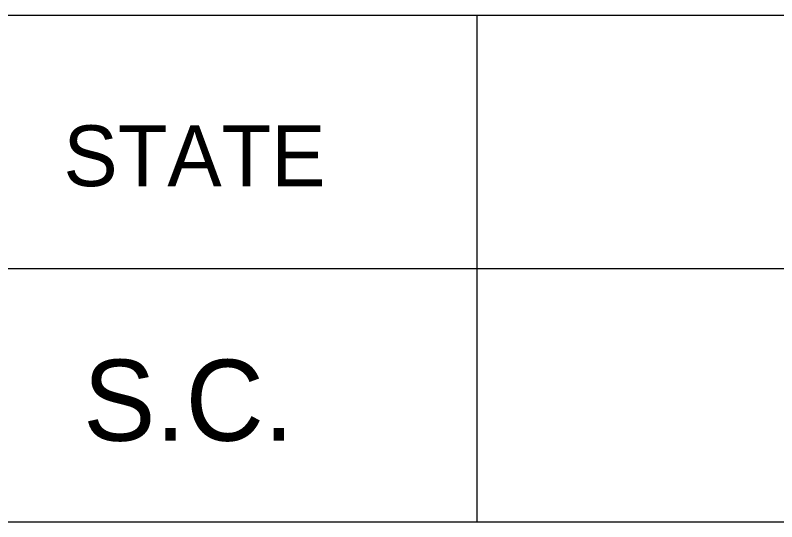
# Model space of a CAD drawing. Extents: x 1000 to 1162, y 999 to 8520.
# Drawn here: x 1136.81 to 1140.565, y 8460.046 to 8462.546 of the extents above; entities that cross this region are included whole.
import ezdxf

# ---------------------------------------------------------------- set-up
doc = ezdxf.new("R2010")
doc.units = 0
doc.layers.add('Level 3', color=7, linetype='Continuous')

msp = doc.modelspace()

# ---------------------------------------------------------------- linework, layer by layer
at = {"layer": 'Level 3'}
for p, q in [((1133.055, 8462.5458), (1161.555, 8462.5458)), ((1133.055, 8462.5458), (1161.555, 8462.5458)), ((1133.055, 8462.5458), (1161.555, 8462.5458)), ((1133.055, 8462.5458), (1161.555, 8462.5458)), ((1133.055, 8462.5458), (1161.555, 8462.5458)), ((1133.055, 8462.5458), (1161.555, 8462.5458)), ((1133.055, 8462.5458), (1161.555, 8462.5458)), ((1133.055, 8462.5458), (1161.555, 8462.5458)), ((1133.055, 8462.5458), (1161.555, 8462.5458)), ((1133.055, 8462.5458), (1161.555, 8462.5458)), ((1133.055, 8462.5458), (1161.555, 8462.5458)), ((1133.055, 8462.5458), (1161.555, 8462.5458)), ((1133.055, 8462.5458), (1161.555, 8462.5458)), ((1133.055, 8462.5458), (1161.555, 8462.5458)), ((1133.055, 8462.5458), (1161.555, 8462.5458)), ((1133.055, 8462.5458), (1161.555, 8462.5458)), ((1133.055, 8462.5458), (1161.555, 8462.5458)), ((1133.055, 8462.5458), (1161.555, 8462.5458)), ((1133.055, 8462.5458), (1161.555, 8462.5458)), ((1133.055, 8462.5458), (1161.555, 8462.5458)), ((1133.055, 8462.5458), (1161.555, 8462.5458)), ((1133.055, 8462.5458), (1161.555, 8462.5458)), ((1133.055, 8462.5458), (1161.555, 8462.5458)), ((1133.055, 8462.5458), (1161.555, 8462.5458)), ((1133.055, 8462.5458), (1161.555, 8462.5458)), ((1133.055, 8462.5458), (1161.555, 8462.5458)), ((1133.055, 8462.5458), (1161.555, 8462.5458)), ((1133.055, 8462.5458), (1161.555, 8462.5458)), ((1133.055, 8462.5458), (1161.555, 8462.5458)), ((1133.055, 8462.5458), (1161.555, 8462.5458)), ((1133.055, 8462.5458), (1161.555, 8462.5458)), ((1133.055, 8462.5458), (1161.555, 8462.5458)), ((1133.055, 8462.5458), (1161.555, 8462.5458)), ((1133.055, 8462.5458), (1161.555, 8462.5458)), ((1133.055, 8462.5458), (1161.555, 8462.5458)), ((1133.055, 8462.5458), (1161.555, 8462.5458)), ((1133.055, 8462.5458), (1161.555, 8462.5458)), ((1133.055, 8462.5458), (1161.555, 8462.5458)), ((1133.055, 8462.5458), (1161.555, 8462.5458)), ((1133.055, 8462.5458), (1161.555, 8462.5458)), ((1133.055, 8462.5458), (1161.555, 8462.5458)), ((1133.055, 8462.5458), (1161.555, 8462.5458)), ((1133.055, 8462.5458), (1161.555, 8462.5458)), ((1133.055, 8462.5458), (1161.555, 8462.5458)), ((1133.055, 8462.5458), (1161.555, 8462.5458)), ((1133.055, 8462.5458), (1161.555, 8462.5458)), ((1133.055, 8462.5458), (1161.555, 8462.5458)), ((1133.055, 8462.5458), (1161.555, 8462.5458)), ((1133.055, 8462.5458), (1161.555, 8462.5458)), ((1133.055, 8462.5458), (1161.555, 8462.5458)), ((1133.055, 8462.5458), (1161.555, 8462.5458)), ((1133.055, 8462.5458), (1161.555, 8462.5458)), ((1133.055, 8462.5458), (1161.555, 8462.5458)), ((1133.055, 8462.5458), (1161.555, 8462.5458)), ((1133.055, 8462.5458), (1161.555, 8462.5458)), ((1133.055, 8462.5458), (1161.555, 8462.5458)), ((1133.055, 8462.5458), (1161.555, 8462.5458)), ((1133.055, 8462.5458), (1161.555, 8462.5458)), ((1133.055, 8462.5458), (1161.555, 8462.5458)), ((1133.055, 8462.5458), (1161.555, 8462.5458)), ((1133.055, 8462.5458), (1161.555, 8462.5458)), ((1133.055, 8462.5458), (1161.555, 8462.5458)), ((1139.0868, 8462.5458), (1139.0868, 8460.0458)), ((1139.0868, 8462.5458), (1139.0868, 8460.0458)), ((1139.0868, 8462.5458), (1139.0868, 8460.0458)), ((1139.0868, 8462.5458), (1139.0868, 8460.0458)), ((1139.0868, 8462.5458), (1139.0868, 8460.0458)), ((1139.0868, 8462.5458), (1139.0868, 8460.0458)), ((1139.0868, 8462.5458), (1139.0868, 8460.0458)), ((1139.0868, 8462.5458), (1139.0868, 8460.0458)), ((1139.0868, 8462.5458), (1139.0868, 8460.0458)), ((1139.0868, 8462.5458), (1139.0868, 8460.0458)), ((1139.0868, 8462.5458), (1139.0868, 8460.0458)), ((1139.0868, 8462.5458), (1139.0868, 8460.0458)), ((1139.0868, 8462.5458), (1139.0868, 8460.0458)), ((1139.0868, 8462.5458), (1139.0868, 8460.0458)), ((1139.0868, 8462.5458), (1139.0868, 8460.0458)), ((1139.0868, 8462.5458), (1139.0868, 8460.0458)), ((1139.0868, 8462.5458), (1139.0868, 8460.0458)), ((1139.0868, 8462.5458), (1139.0868, 8460.0458)), ((1139.0868, 8462.5458), (1139.0868, 8460.0458)), ((1139.0868, 8462.5458), (1139.0868, 8460.0458)), ((1139.0868, 8462.5458), (1139.0868, 8460.0458)), ((1139.0868, 8462.5458), (1139.0868, 8460.0458)), ((1139.0868, 8462.5458), (1139.0868, 8460.0458)), ((1139.0868, 8462.5458), (1139.0868, 8460.0458)), ((1139.0868, 8462.5458), (1139.0868, 8460.0458)), ((1139.0868, 8462.5458), (1139.0868, 8460.0458)), ((1139.0868, 8462.5458), (1139.0868, 8460.0458)), ((1139.0868, 8462.5458), (1139.0868, 8460.0458)), ((1139.0868, 8462.5458), (1139.0868, 8460.0458)), ((1139.0868, 8462.5458), (1139.0868, 8460.0458)), ((1139.0868, 8462.5458), (1139.0868, 8460.0458)), ((1139.0868, 8462.5458), (1139.0868, 8460.0458)), ((1139.0868, 8462.5458), (1139.0868, 8460.0458)), ((1139.0868, 8462.5458), (1139.0868, 8460.0458)), ((1139.0868, 8462.5458), (1139.0868, 8460.0458)), ((1139.0868, 8462.5458), (1139.0868, 8460.0458)), ((1139.0868, 8462.5458), (1139.0868, 8460.0458)), ((1139.0868, 8462.5458), (1139.0868, 8460.0458)), ((1139.0868, 8462.5458), (1139.0868, 8460.0458)), ((1139.0868, 8462.5458), (1139.0868, 8460.0458)), ((1139.0868, 8462.5458), (1139.0868, 8460.0458)), ((1139.0868, 8462.5458), (1139.0868, 8460.0458)), ((1139.0868, 8462.5458), (1139.0868, 8460.0458)), ((1139.0868, 8462.5458), (1139.0868, 8460.0458)), ((1139.0868, 8462.5458), (1139.0868, 8460.0458)), ((1139.0868, 8462.5458), (1139.0868, 8460.0458)), ((1139.0868, 8462.5458), (1139.0868, 8460.0458)), ((1139.0868, 8462.5458), (1139.0868, 8460.0458)), ((1139.0868, 8462.5458), (1139.0868, 8460.0458)), ((1139.0868, 8462.5458), (1139.0868, 8460.0458)), ((1139.0868, 8462.5458), (1139.0868, 8460.0458)), ((1139.0868, 8462.5458), (1139.0868, 8460.0458)), ((1139.0868, 8462.5458), (1139.0868, 8460.0458)), ((1139.0868, 8462.5458), (1139.0868, 8460.0458)), ((1139.0868, 8462.5458), (1139.0868, 8460.0458)), ((1139.0868, 8462.5458), (1139.0868, 8460.0458)), ((1139.0868, 8462.5458), (1139.0868, 8460.0458)), ((1139.0868, 8462.5458), (1139.0868, 8460.0458)), ((1139.0868, 8462.5458), (1139.0868, 8460.0458)), ((1139.0868, 8462.5458), (1139.0868, 8460.0458)), ((1139.0868, 8462.5458), (1139.0868, 8460.0458)), ((1139.0868, 8462.5458), (1139.0868, 8460.0458)), ((1139.0868, 8462.5458), (1139.0868, 8460.0458)), ((1133.055, 8461.2958), (1161.555, 8461.2958)), ((1133.055, 8461.2958), (1161.555, 8461.2958)), ((1133.055, 8461.2958), (1161.555, 8461.2958)), ((1133.055, 8461.2958), (1161.555, 8461.2958)), ((1133.055, 8461.2958), (1161.555, 8461.2958)), ((1133.055, 8461.2958), (1161.555, 8461.2958)), ((1133.055, 8461.2958), (1161.555, 8461.2958)), ((1133.055, 8461.2958), (1161.555, 8461.2958)), ((1133.055, 8461.2958), (1161.555, 8461.2958)), ((1133.055, 8461.2958), (1161.555, 8461.2958)), ((1133.055, 8461.2958), (1161.555, 8461.2958)), ((1133.055, 8461.2958), (1161.555, 8461.2958)), ((1133.055, 8461.2958), (1161.555, 8461.2958)), ((1133.055, 8461.2958), (1161.555, 8461.2958)), ((1133.055, 8461.2958), (1161.555, 8461.2958)), ((1133.055, 8461.2958), (1161.555, 8461.2958)), ((1133.055, 8461.2958), (1161.555, 8461.2958)), ((1133.055, 8461.2958), (1161.555, 8461.2958)), ((1133.055, 8461.2958), (1161.555, 8461.2958)), ((1133.055, 8461.2958), (1161.555, 8461.2958)), ((1133.055, 8461.2958), (1161.555, 8461.2958)), ((1133.055, 8461.2958), (1161.555, 8461.2958)), ((1133.055, 8461.2958), (1161.555, 8461.2958)), ((1133.055, 8461.2958), (1161.555, 8461.2958)), ((1133.055, 8461.2958), (1161.555, 8461.2958)), ((1133.055, 8461.2958), (1161.555, 8461.2958)), ((1133.055, 8461.2958), (1161.555, 8461.2958)), ((1133.055, 8461.2958), (1161.555, 8461.2958)), ((1133.055, 8461.2958), (1161.555, 8461.2958)), ((1133.055, 8461.2958), (1161.555, 8461.2958)), ((1133.055, 8461.2958), (1161.555, 8461.2958)), ((1133.055, 8461.2958), (1161.555, 8461.2958)), ((1133.055, 8461.2958), (1161.555, 8461.2958)), ((1133.055, 8461.2958), (1161.555, 8461.2958)), ((1133.055, 8461.2958), (1161.555, 8461.2958)), ((1133.055, 8461.2958), (1161.555, 8461.2958)), ((1133.055, 8461.2958), (1161.555, 8461.2958)), ((1133.055, 8461.2958), (1161.555, 8461.2958)), ((1133.055, 8461.2958), (1161.555, 8461.2958)), ((1133.055, 8461.2958), (1161.555, 8461.2958)), ((1133.055, 8461.2958), (1161.555, 8461.2958)), ((1133.055, 8461.2958), (1161.555, 8461.2958)), ((1133.055, 8461.2958), (1161.555, 8461.2958)), ((1133.055, 8461.2958), (1161.555, 8461.2958)), ((1133.055, 8461.2958), (1161.555, 8461.2958)), ((1133.055, 8461.2958), (1161.555, 8461.2958)), ((1133.055, 8461.2958), (1161.555, 8461.2958)), ((1133.055, 8461.2958), (1161.555, 8461.2958)), ((1133.055, 8461.2958), (1161.555, 8461.2958)), ((1133.055, 8461.2958), (1161.555, 8461.2958)), ((1133.055, 8461.2958), (1161.555, 8461.2958)), ((1133.055, 8461.2958), (1161.555, 8461.2958)), ((1133.055, 8461.2958), (1161.555, 8461.2958)), ((1133.055, 8461.2958), (1161.555, 8461.2958)), ((1133.055, 8461.2958), (1161.555, 8461.2958)), ((1133.055, 8461.2958), (1161.555, 8461.2958)), ((1133.055, 8461.2958), (1161.555, 8461.2958)), ((1133.055, 8461.2958), (1161.555, 8461.2958)), ((1133.055, 8461.2958), (1161.555, 8461.2958)), ((1133.055, 8461.2958), (1161.555, 8461.2958)), ((1133.055, 8461.2958), (1161.555, 8461.2958)), ((1133.055, 8461.2958), (1161.555, 8461.2958)), ((1133.055, 8461.2958), (1161.555, 8461.2958)), ((1133.055, 8460.0458), (1161.555, 8460.0458)), ((1133.055, 8460.0458), (1161.555, 8460.0458)), ((1133.055, 8460.0458), (1161.555, 8460.0458)), ((1133.055, 8460.0458), (1161.555, 8460.0458)), ((1133.055, 8460.0458), (1161.555, 8460.0458)), ((1133.055, 8460.0458), (1161.555, 8460.0458)), ((1133.055, 8460.0458), (1161.555, 8460.0458)), ((1133.055, 8460.0458), (1161.555, 8460.0458)), ((1133.055, 8460.0458), (1161.555, 8460.0458)), ((1133.055, 8460.0458), (1161.555, 8460.0458)), ((1133.055, 8460.0458), (1161.555, 8460.0458)), ((1133.055, 8460.0458), (1161.555, 8460.0458)), ((1133.055, 8460.0458), (1161.555, 8460.0458)), ((1133.055, 8460.0458), (1161.555, 8460.0458)), ((1133.055, 8460.0458), (1161.555, 8460.0458)), ((1133.055, 8460.0458), (1161.555, 8460.0458)), ((1133.055, 8460.0458), (1161.555, 8460.0458)), ((1133.055, 8460.0458), (1161.555, 8460.0458)), ((1133.055, 8460.0458), (1161.555, 8460.0458)), ((1133.055, 8460.0458), (1161.555, 8460.0458)), ((1133.055, 8460.0458), (1161.555, 8460.0458)), ((1133.055, 8460.0458), (1161.555, 8460.0458)), ((1133.055, 8460.0458), (1161.555, 8460.0458)), ((1133.055, 8460.0458), (1161.555, 8460.0458)), ((1133.055, 8460.0458), (1161.555, 8460.0458)), ((1133.055, 8460.0458), (1161.555, 8460.0458)), ((1133.055, 8460.0458), (1161.555, 8460.0458)), ((1133.055, 8460.0458), (1161.555, 8460.0458)), ((1133.055, 8460.0458), (1161.555, 8460.0458)), ((1133.055, 8460.0458), (1161.555, 8460.0458)), ((1133.055, 8460.0458), (1161.555, 8460.0458)), ((1133.055, 8460.0458), (1161.555, 8460.0458)), ((1133.055, 8460.0458), (1161.555, 8460.0458)), ((1133.055, 8460.0458), (1161.555, 8460.0458)), ((1133.055, 8460.0458), (1161.555, 8460.0458)), ((1133.055, 8460.0458), (1161.555, 8460.0458)), ((1133.055, 8460.0458), (1161.555, 8460.0458)), ((1133.055, 8460.0458), (1161.555, 8460.0458)), ((1133.055, 8460.0458), (1161.555, 8460.0458)), ((1133.055, 8460.0458), (1161.555, 8460.0458)), ((1133.055, 8460.0458), (1161.555, 8460.0458)), ((1133.055, 8460.0458), (1161.555, 8460.0458)), ((1133.055, 8460.0458), (1161.555, 8460.0458)), ((1133.055, 8460.0458), (1161.555, 8460.0458)), ((1133.055, 8460.0458), (1161.555, 8460.0458)), ((1133.055, 8460.0458), (1161.555, 8460.0458)), ((1133.055, 8460.0458), (1161.555, 8460.0458)), ((1133.055, 8460.0458), (1161.555, 8460.0458)), ((1133.055, 8460.0458), (1161.555, 8460.0458)), ((1133.055, 8460.0458), (1161.555, 8460.0458)), ((1133.055, 8460.0458), (1161.555, 8460.0458)), ((1133.055, 8460.0458), (1161.555, 8460.0458)), ((1133.055, 8460.0458), (1161.555, 8460.0458)), ((1133.055, 8460.0458), (1161.555, 8460.0458)), ((1133.055, 8460.0458), (1161.555, 8460.0458)), ((1133.055, 8460.0458), (1161.555, 8460.0458)), ((1133.055, 8460.0458), (1161.555, 8460.0458)), ((1133.055, 8460.0458), (1161.555, 8460.0458)), ((1133.055, 8460.0458), (1161.555, 8460.0458)), ((1133.055, 8460.0458), (1161.555, 8460.0458)), ((1133.055, 8460.0458), (1161.555, 8460.0458)), ((1133.055, 8460.0458), (1161.555, 8460.0458)), ((1133.055, 8460.0458), (1161.555, 8460.0458))]:
    msp.add_line(p, q, dxfattribs=at)

# ---------------------------------------------------------------- texts
for s, height, p in [('STATE', 0.3, (1137.0478, 8461.7021)), ('STATE', 0.3, (1137.0478, 8461.7021)), ('STATE', 0.3, (1137.0478, 8461.7021)), ('STATE', 0.3, (1137.0478, 8461.7021)), ('STATE', 0.3, (1137.0478, 8461.7021)), ('STATE', 0.3, (1137.0478, 8461.7021)), ('STATE', 0.3, (1137.0478, 8461.7021)), ('STATE', 0.3, (1137.0478, 8461.7021)), ('STATE', 0.3, (1137.0478, 8461.7021)), ('STATE', 0.3, (1137.0478, 8461.7021)), ('STATE', 0.3, (1137.0478, 8461.7021)), ('STATE', 0.3, (1137.0478, 8461.7021)), ('STATE', 0.3, (1137.0478, 8461.7021)), ('STATE', 0.3, (1137.0478, 8461.7021)), ('STATE', 0.3, (1137.0478, 8461.7021)), ('STATE', 0.3, (1137.0478, 8461.7021)), ('STATE', 0.3, (1137.0478, 8461.7021)), ('STATE', 0.3, (1137.0478, 8461.7021)), ('STATE', 0.3, (1137.0478, 8461.7021)), ('STATE', 0.3, (1137.0478, 8461.7021)), ('STATE', 0.3, (1137.0478, 8461.7021)), ('STATE', 0.3, (1137.0478, 8461.7021)), ('STATE', 0.3, (1137.0478, 8461.7021)), ('STATE', 0.3, (1137.0478, 8461.7021)), ('STATE', 0.3, (1137.0478, 8461.7021)), ('STATE', 0.3, (1137.0478, 8461.7021)), ('STATE', 0.3, (1137.0478, 8461.7021)), ('STATE', 0.3, (1137.0478, 8461.7021)), ('STATE', 0.3, (1137.0478, 8461.7021)), ('STATE', 0.3, (1137.0478, 8461.7021)), ('STATE', 0.3, (1137.0478, 8461.7021)), ('STATE', 0.3, (1137.0478, 8461.7021)), ('STATE', 0.3, (1137.0478, 8461.7021)), ('STATE', 0.3, (1137.0478, 8461.7021)), ('STATE', 0.3, (1137.0478, 8461.7021)), ('STATE', 0.3, (1137.0478, 8461.7021)), ('STATE', 0.3, (1137.0478, 8461.7021)), ('STATE', 0.3, (1137.0478, 8461.7021)), ('STATE', 0.3, (1137.0478, 8461.7021)), ('STATE', 0.3, (1137.0478, 8461.7021)), ('STATE', 0.3, (1137.0478, 8461.7021)), ('STATE', 0.3, (1137.0478, 8461.7021)), ('STATE', 0.3, (1137.0478, 8461.7021)), ('STATE', 0.3, (1137.0478, 8461.7021)), ('STATE', 0.3, (1137.0478, 8461.7021)), ('STATE', 0.3, (1137.0478, 8461.7021)), ('STATE', 0.3, (1137.0478, 8461.7021)), ('STATE', 0.3, (1137.0478, 8461.7021)), ('STATE', 0.3, (1137.0478, 8461.7021)), ('STATE', 0.3, (1137.0478, 8461.7021)), ('STATE', 0.3, (1137.0478, 8461.7021)), ('STATE', 0.3, (1137.0478, 8461.7021)), ('STATE', 0.3, (1137.0478, 8461.7021)), ('STATE', 0.3, (1137.0478, 8461.7021)), ('STATE', 0.3, (1137.0478, 8461.7021)), ('STATE', 0.3, (1137.0478, 8461.7021)), ('STATE', 0.3, (1137.0478, 8461.7021)), ('STATE', 0.3, (1137.0478, 8461.7021)), ('STATE', 0.3, (1137.0478, 8461.7021)), ('STATE', 0.3, (1137.0478, 8461.7021)), ('STATE', 0.3, (1137.0478, 8461.7021)), ('STATE', 0.3, (1137.0478, 8461.7021)), ('STATE', 0.3, (1137.0478, 8461.7021)), ('S.C.', 0.39999, (1137.1448, 8460.4458)), ('S.C.', 0.39999, (1137.1448, 8460.4458)), ('S.C.', 0.39999, (1137.1448, 8460.4458)), ('S.C.', 0.39999, (1137.1448, 8460.4458)), ('S.C.', 0.39999, (1137.1448, 8460.4458)), ('S.C.', 0.39999, (1137.1448, 8460.4458)), ('S.C.', 0.39999, (1137.1448, 8460.4458)), ('S.C.', 0.39999, (1137.1448, 8460.4458)), ('S.C.', 0.39999, (1137.1448, 8460.4458)), ('S.C.', 0.39999, (1137.1448, 8460.4458)), ('S.C.', 0.39999, (1137.1448, 8460.4458)), ('S.C.', 0.39999, (1137.1448, 8460.4458)), ('S.C.', 0.39999, (1137.1448, 8460.4458)), ('S.C.', 0.39999, (1137.1448, 8460.4458)), ('S.C.', 0.39999, (1137.1448, 8460.4458)), ('S.C.', 0.39999, (1137.1448, 8460.4458)), ('S.C.', 0.39999, (1137.1448, 8460.4458)), ('S.C.', 0.39999, (1137.1448, 8460.4458)), ('S.C.', 0.39999, (1137.1448, 8460.4458)), ('S.C.', 0.39999, (1137.1448, 8460.4458)), ('S.C.', 0.39999, (1137.1448, 8460.4458)), ('S.C.', 0.39999, (1137.1448, 8460.4458)), ('S.C.', 0.39999, (1137.1448, 8460.4458)), ('S.C.', 0.39999, (1137.1448, 8460.4458)), ('S.C.', 0.39999, (1137.1448, 8460.4458)), ('S.C.', 0.39999, (1137.1448, 8460.4458)), ('S.C.', 0.39999, (1137.1448, 8460.4458)), ('S.C.', 0.39999, (1137.1448, 8460.4458)), ('S.C.', 0.39999, (1137.1448, 8460.4458)), ('S.C.', 0.39999, (1137.1448, 8460.4458)), ('S.C.', 0.39999, (1137.1448, 8460.4458)), ('S.C.', 0.39999, (1137.1448, 8460.4458)), ('S.C.', 0.39999, (1137.1448, 8460.4458)), ('S.C.', 0.39999, (1137.1448, 8460.4458)), ('S.C.', 0.39999, (1137.1448, 8460.4458)), ('S.C.', 0.39999, (1137.1448, 8460.4458)), ('S.C.', 0.39999, (1137.1448, 8460.4458)), ('S.C.', 0.39999, (1137.1448, 8460.4458)), ('S.C.', 0.39999, (1137.1448, 8460.4458)), ('S.C.', 0.39999, (1137.1448, 8460.4458)), ('S.C.', 0.39999, (1137.1448, 8460.4458)), ('S.C.', 0.39999, (1137.1448, 8460.4458)), ('S.C.', 0.39999, (1137.1448, 8460.4458)), ('S.C.', 0.39999, (1137.1448, 8460.4458)), ('S.C.', 0.39999, (1137.1448, 8460.4458)), ('S.C.', 0.39999, (1137.1448, 8460.4458)), ('S.C.', 0.39999, (1137.1448, 8460.4458)), ('S.C.', 0.39999, (1137.1448, 8460.4458)), ('S.C.', 0.39999, (1137.1448, 8460.4458)), ('S.C.', 0.39999, (1137.1448, 8460.4458)), ('S.C.', 0.39999, (1137.1448, 8460.4458)), ('S.C.', 0.39999, (1137.1448, 8460.4458)), ('S.C.', 0.39999, (1137.1448, 8460.4458)), ('S.C.', 0.39999, (1137.1448, 8460.4458)), ('S.C.', 0.39999, (1137.1448, 8460.4458)), ('S.C.', 0.39999, (1137.1448, 8460.4458)), ('S.C.', 0.39999, (1137.1448, 8460.4458)), ('S.C.', 0.39999, (1137.1448, 8460.4458)), ('S.C.', 0.39999, (1137.1448, 8460.4458)), ('S.C.', 0.39999, (1137.1448, 8460.4458)), ('S.C.', 0.39999, (1137.1448, 8460.4458)), ('S.C.', 0.39999, (1137.1448, 8460.4458)), ('S.C.', 0.39999, (1137.1448, 8460.4458))]:
    msp.add_text(s, height=height, dxfattribs=at).set_placement(p)

doc.saveas('drawing.dxf')
